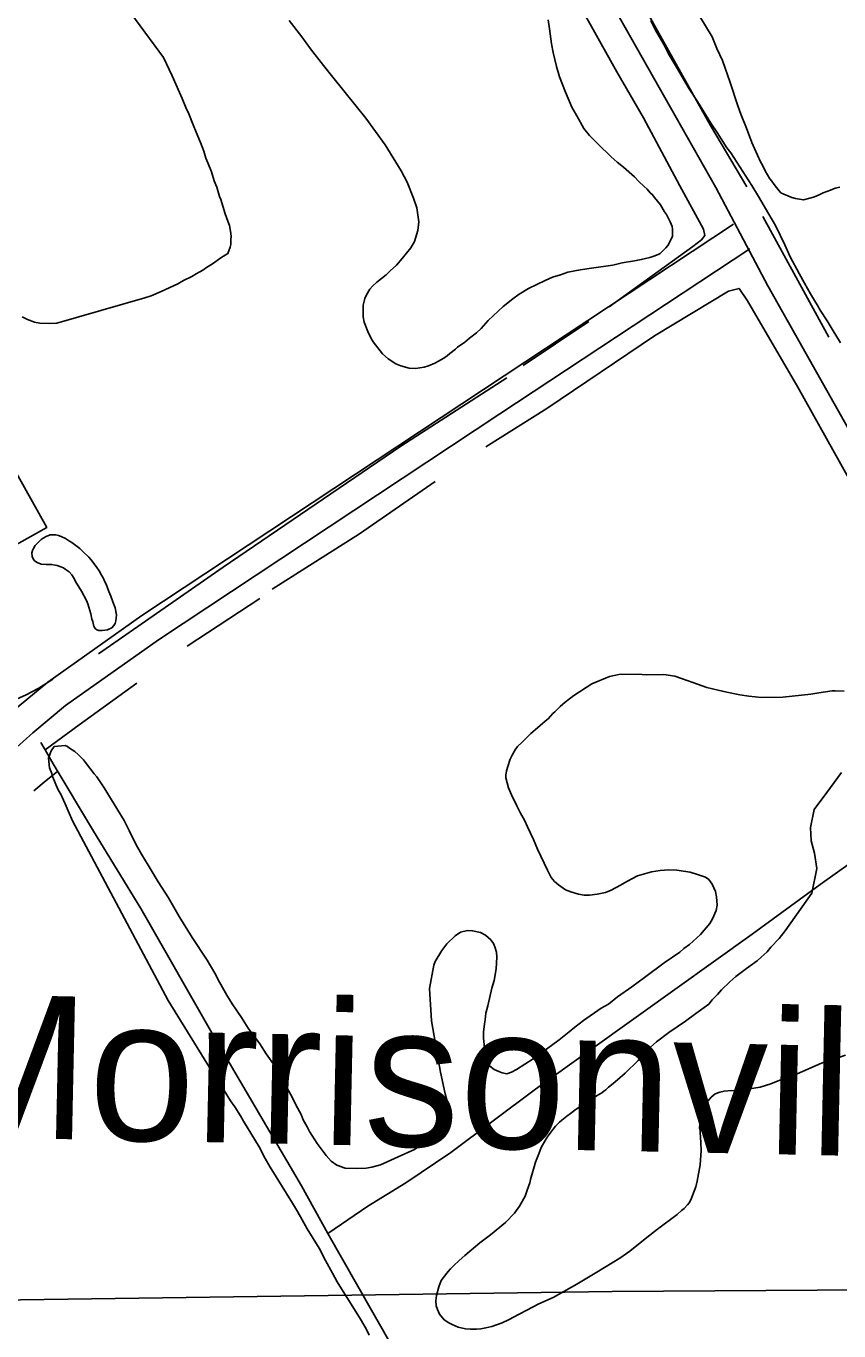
# Model space of a CAD drawing. Extents: x 3297753 to 3335611, y 652252 to 677623.
# Drawn here: x 3313502 to 3314328, y 663031 to 664357 of the extents above; entities that cross this region are included whole.
import ezdxf

# ---------------------------------------------------------------- set-up
doc = ezdxf.new("R2010")
doc.units = 0
for name, color, linetype in [('V-BLDG-OTLN', 7, 'Continuous'), ('V-ROAD-CNTR', 7, 'Continuous'), ('V-SITE-VEGE', 7, 'Continuous'), ('V-TOPO-BNDY', 7, 'Continuous'), ('V-TOPO-GNAM-IDEN', 7, 'Continuous'), ('V-TOPO-SHOR', 7, 'Continuous')]:
    doc.layers.add(name, color=color, linetype=linetype)

msp = doc.modelspace()

# ---------------------------------------------------------------- linework, layer by layer
at = {"layer": 'V-BLDG-OTLN'}
msp.add_lwpolyline([(3313395.1, 663848.6), (3313491.7, 663902.6), (3313522.5, 663847.5), (3313425.9, 663793.5)], close=True, dxfattribs=at)
at = {"layer": 'V-ROAD-CNTR'}
for points in [[(3314432.2, 663779.6), (3314255.2, 664092.9), (3314202.5, 664193), (3314012.5, 664528.4), (3313919.6, 664691.3), (3313715.2, 665048.7), (3313698.4, 665091.8), (3313690.3, 665129.9), (3313682.2, 665159.4), (3313672.6, 665200.2), (3313675.3, 665237.2), (3313683.8, 665278.3), (3313738.4, 665589.6), (3313791.1, 665857.8), (3313857.1, 666190.1)], [(3313290.1, 663438.9), (3313296.2, 663444.9), (3313399.7, 663576.6), (3313433.4, 663606.2), (3313446.7, 663624), (3313488.8, 663661.7), (3313523.5, 663690.4), (3313619.3, 663758), (3313966.4, 663987.8), (3314220.5, 664155.7)], [(3312849.8, 663077.7), (3312881.6, 663115.5), (3312910.4, 663143.2), (3312945.8, 663170.2), (3312984.4, 663195.2), (3313020, 663214.5), (3313054.3, 663233.4), (3313089.7, 663252.4), (3313143.1, 663280.5), (3313168.2, 663293.7), (3313210.3, 663315.8), (3313245.7, 663337.6), (3313274.6, 663375.1), (3313278.6, 663385.7), (3313318.5, 663424.8), (3313421.6, 663555.9), (3313455.5, 663585.8), (3313468.9, 663603.6), (3313508.3, 663639), (3313541.7, 663666.6), (3313636.2, 663733.3), (3313982.9, 663962.8), (3314237, 664130.7)]]:
    msp.add_lwpolyline(points, dxfattribs=at)
at = {"layer": 'V-SITE-VEGE'}
for points in [[(3314167.8, 664396.9), (3314198.7, 664345.8), (3314203.4, 664334), (3314209.3, 664321.8), (3314217.1, 664299.5), (3314224.9, 664275.9), (3314228, 664267.3), (3314233.5, 664253.1), (3314239, 664238.6), (3314241.7, 664232.3), (3314248, 664218.9), (3314249.9, 664215.4), (3314252.7, 664209.9), (3314257.4, 664201.6), (3314259.3, 664199.3), (3314261.7, 664195.8), (3314264, 664193), (3314266.8, 664189.5), (3314268.7, 664187.5), (3314271.5, 664185.9), (3314279.7, 664182.8), (3314283.6, 664181.6), (3314291.5, 664180.4), (3314299.3, 664182.3), (3314302.9, 664183.5), (3314307.6, 664185.5), (3314311.5, 664187.4), (3314319, 664190.2), (3314323.7, 664192.1), (3314328.4, 664193.3)], [(3313598.4, 664382.7), (3313641, 664324.8), (3313650, 664306.3), (3313657.4, 664289.4), (3313660.3, 664283.2), (3313664, 664274.1), (3313666.8, 664267.5), (3313671.3, 664256.5), (3313674.2, 664249), (3313678.7, 664238.4), (3313682, 664229.8), (3313684.1, 664222.7), (3313686.2, 664218), (3313689.9, 664208.6)], [(3314143.9, 664124.7), (3314139.6, 664123), (3314135.3, 664121.8), (3314126.6, 664119.7), (3314119.9, 664118.4), (3314107.3, 664116.2), (3314097.8, 664114.1), (3314076.2, 664111), (3314064.7, 664109.2), (3314052.1, 664106.7), (3314044.7, 664104.2), (3314036.4, 664101.7), (3314029, 664098.4), (3314012.1, 664090.2), (3314002.7, 664084.6), (3313996.1, 664079.7), (3313986.3, 664072.1), (3313971.1, 664057.6), (3313964.1, 664049.6), (3313959.1, 664045.2), (3313952, 664039.9), (3313947.3, 664035.9), (3313939.9, 664030.7), (3313938, 664028.7), (3313932.1, 664024.2), (3313929.4, 664021.8), (3313925.9, 664019.4), (3313920.8, 664016.5), (3313916.9, 664014.5), (3313910.6, 664011.6), (3313905.9, 664010.4), (3313897.2, 664009.1), (3313890.9, 664009.4), (3313882.5, 664011.6), (3313877.4, 664013.9), (3313869.4, 664018.9), (3313863.8, 664024), (3313854.1, 664036.1), (3313852.1, 664039.6), (3313848.8, 664046.6), (3313845.1, 664056.1), (3313844.2, 664061.6), (3313844, 664073.4), (3313845.9, 664080.2), (3313847.4, 664083.8), (3313850.9, 664089.7), (3313853.6, 664092.6), (3313857.9, 664096.6), (3313867.3, 664104.2), (3313871.6, 664108.2), (3313877.8, 664113.9), (3313883.6, 664120.7), (3313892.5, 664131.5), (3313896.4, 664137.9), (3313899.8, 664149), (3313900.8, 664158.1), (3313898.6, 664172.3), (3313895.3, 664182.1), (3313888.7, 664198.2), (3313882.6, 664209.9), (3313866.4, 664236.2), (3313846.7, 664263.1), (3313837, 664275.6), (3313813.2, 664304.9), (3313803.9, 664316.6), (3313790.6, 664333.8), (3313781.8, 664345.9), (3313768.9, 664362.3)], [(3314032, 664363.2), (3314033.3, 664354.1), (3314034.2, 664349), (3314035.5, 664338.7), (3314037.2, 664330.1), (3314040.6, 664315.9), (3314043.5, 664305.3), (3314049.7, 664289.6), (3314056.3, 664274.6), (3314061.1, 664265.6), (3314068.5, 664252.7), (3314074.1, 664245.7), (3314082.5, 664237.1), (3314096.2, 664223.9), (3314102.2, 664218.5), (3314108.6, 664213.4), (3314119.8, 664203.7), (3314124.2, 664199), (3314129.8, 664194), (3314132.6, 664191.3), (3314135.8, 664187.4), (3314137.8, 664185.8), (3314140.3, 664182.7), (3314146.3, 664175.3), (3314150.4, 664168.2), (3314152.4, 664165.5), (3314154.4, 664161.2), (3314156, 664158), (3314158.1, 664153.3), (3314158.5, 664150.6), (3314158.6, 664143.1), (3314153.6, 664133.9), (3314151.7, 664131.5), (3314149.4, 664129.1), (3314145.9, 664125.9), (3314143.9, 664124.7)], [(3314329.3, 664035.1), (3314320.7, 664048.8), (3314315.6, 664057.5), (3314308.6, 664068.1), (3314305.4, 664073.6), (3314302.7, 664077.9), (3314298.8, 664085), (3314292.5, 664095.6), (3314287, 664105.4), (3314278, 664122.3), (3314272.6, 664134.5), (3314263.2, 664154.1), (3314256.5, 664165.9), (3314245.9, 664183.6), (3314238.9, 664195), (3314217.8, 664228), (3314213.8, 664233.1), (3314203.7, 664248.8), (3314197.4, 664258.3), (3314183.7, 664280.3), (3314175.5, 664292.9), (3314162.5, 664314.9), (3314154.3, 664328.6), (3314149.6, 664338), (3314141, 664352.6), (3314136.3, 664362.4)], [(3313689.9, 664208.6), (3313692.8, 664199.5), (3313695.2, 664193.2), (3313698.1, 664183.8), (3313699.4, 664180.6), (3313703.9, 664166.1), (3313706.4, 664158.6), (3313708.1, 664154.3), (3313709.3, 664148.4), (3313709.8, 664143.3), (3313709.5, 664139.7), (3313709.6, 664135), (3313708.8, 664132.2), (3313706.5, 664125.8), (3313699.5, 664121.4), (3313690.9, 664115.3), (3313685, 664111.7), (3313681.1, 664108.9), (3313674.5, 664105.2), (3313669.8, 664102.4), (3313661.5, 664098.3), (3313655.6, 664095), (3313638.8, 664087.3), (3313628.6, 664082.8), (3313622.3, 664080.7), (3313532.6, 664055.2), (3313525.1, 664054.7), (3313515.6, 664055), (3313510.1, 664056.1), (3313502.9, 664058.7), (3313497.7, 664061.4)], [(3314123, 663493.7), (3314112, 663487.9), (3314105.7, 663484.3), (3314096.2, 663479), (3314090.3, 663476.9), (3314082, 663475.2), (3314074.1, 663473.9), (3314068.6, 663474.2), (3314063, 663474.9), (3314055, 663477.5), (3314049.8, 663479.4), (3314042.6, 663484.5), (3314038.6, 663488), (3314035, 663491.9), (3314031.3, 663499.4), (3314028, 663506.5), (3314021.1, 663520.6), (3314017.3, 663530.5), (3314011.2, 663543.5), (3314007.9, 663550.2), (3314003.8, 663557.2), (3314000.2, 663564.7), (3313994.8, 663576.1), (3313991.9, 663583.2), (3313989, 663593.1), (3313989, 663595.9), (3313989.7, 663600.2), (3313991.2, 663604.6), (3313993.5, 663612.2), (3313995.4, 663616.2), (3313998.5, 663621.8), (3314000.8, 663625), (3314005.5, 663629.4), (3314009, 663633), (3314014.5, 663638.3), (3314018.8, 663641.9), (3314029, 663650.8), (3314032.1, 663653.2), (3314036.8, 663658.5), (3314038.7, 663660.1), (3314044.2, 663665.7), (3314049.3, 663670.1), (3314058.3, 663677), (3314076.4, 663688.8), (3314094.5, 663696.2), (3314104, 663698.3), (3314123.4, 663698.6), (3314131.7, 663698), (3314149.6, 663698.3), (3314160.7, 663696.4), (3314167.5, 663694.2), (3314179, 663690), (3314193.4, 663685), (3314204.9, 663682.1)], [(3314204.9, 663682.1), (3314213.7, 663680.2), (3314226.8, 663677.6), (3314235.9, 663676.2), (3314249, 663674.8), (3314270.4, 663675.1), (3314298.9, 663678.3), (3314307.2, 663679.7), (3314320.7, 663681.5), (3314323.9, 663681.5), (3314333, 663681.3)], [(3313850.2, 663027.2), (3313847, 663033.5), (3313841.3, 663043.3), (3313830.3, 663061.3), (3313825.4, 663068.8), (3313817.7, 663081.4), (3313812.8, 663090), (3313805.9, 663103), (3313799.3, 663115.6), (3313787.1, 663135.2), (3313782.2, 663144.3), (3313777.3, 663152.9), (3313772.1, 663161.2), (3313749.7, 663197.7), (3313744.4, 663206.7), (3313738.3, 663218.5), (3313722.4, 663244.4), (3313719.5, 663250), (3313713.8, 663259), (3313709.4, 663265.3), (3313696.4, 663286.1), (3313692.3, 663292), (3313646, 663367), (3313548.8, 663549.4), (3313544.3, 663559.7), (3313541.4, 663566.8), (3313539.4, 663570.7), (3313536.9, 663576.6), (3313534.4, 663580.5), (3313531.6, 663586.4), (3313530.3, 663590), (3313528.3, 663594.7), (3313527.8, 663597.5), (3313525.4, 663603.4), (3313524.5, 663609.7), (3313524.4, 663613.3), (3313525.9, 663618.1), (3313527.1, 663620.5), (3313530.2, 663624.9), (3313541.3, 663626.2), (3313543.7, 663625.1), (3313545.7, 663623.5), (3313550.9, 663620.1), (3313554.5, 663616.9), (3313559.7, 663611.5), (3313561.8, 663608.7), (3313570.7, 663597.4), (3313573.5, 663594.2), (3313580.8, 663583.2), (3313601.1, 663549.9), (3313606.4, 663539.6), (3313613.4, 663525.1), (3313618.7, 663515.6), (3313628.5, 663499.5), (3313635.8, 663487.7), (3313646.4, 663471.3), (3313657, 663452.4), (3313670.4, 663431.2), (3313685.4, 663408), (3313693.5, 663394.7), (3313698, 663385.6), (3313705.4, 663372.6), (3313711.1, 663363.6), (3313720.4, 663349.9), (3313727.3, 663338.9)], [(3314330.1, 663598.6), (3314315.4, 663578.3), (3314302.5, 663561), (3314298.6, 663542.8), (3314299.3, 663529.1), (3314302.9, 663516.8), (3314305.2, 663501), (3314300.1, 663476.2), (3314272.9, 663437.7), (3314266.7, 663430.1), (3314258.5, 663421.2), (3314254.6, 663416.4), (3314248.7, 663411.1), (3314244.4, 663407.5), (3314237.4, 663402.2), (3314232.3, 663398.6), (3314222.9, 663391.3), (3314216.6, 663386.1), (3314208.4, 663378), (3314204.1, 663373.2), (3314198.7, 663367.6), (3314195.2, 663363.5), (3314182.2, 663353.8), (3314171.6, 663346.1), (3314154.8, 663334.4), (3314142.2, 663325.1), (3314136, 663319.8), (3314128.2, 663311.4), (3314123.5, 663306.1), (3314110.2, 663293.2), (3314102.4, 663286.4), (3314098.1, 663282.7), (3314093.4, 663279.1), (3314090.6, 663276.3), (3314088.7, 663275.1), (3314086.7, 663273.4), (3314084.4, 663271.8), (3314081.2, 663270.2), (3314077.3, 663267), (3314070.6, 663263.3), (3314066.3, 663260.4), (3314060.4, 663256.8), (3314054.9, 663252.3), (3314051, 663249.5), (3314045.9, 663245.5), (3314043.6, 663243.4), (3314039.7, 663239.4), (3314037.3, 663236.2), (3314031.9, 663229.4), (3314029.9, 663226.6), (3314024.9, 663217.8), (3314022.6, 663211.4), (3314019.2, 663203), (3314014.3, 663185.1), (3314013.6, 663181.9), (3314010.9, 663174.3), (3314008.6, 663168.4), (3314002.9, 663158), (3313997.8, 663151.2), (3313988.8, 663141.5), (3313973.6, 663129), (3313962.6, 663120.9), (3313947.3, 663108), (3313941.8, 663103.1), (3313936, 663097.5), (3313932.9, 663094.6), (3313930.5, 663091.8), (3313929, 663090.2), (3313923.5, 663082.6), (3313920.9, 663076.2), (3313918.6, 663067.5), (3313917.9, 663061.9), (3313918.4, 663056.8), (3313919.6, 663053.2), (3313921.7, 663048.5), (3313926.5, 663042.6), (3313931.3, 663039.5), (3313934.5, 663038), (3313940.5, 663035.3)], [(3313727.3, 663338.9), (3313739, 663323.2), (3313745.5, 663313), (3313754.5, 663300.1), (3313759.7, 663291.4), (3313764.2, 663282.8), (3313771.6, 663269.4), (3313775.7, 663261.1), (3313781, 663251.3), (3313783, 663245.8), (3313787.1, 663238.7), (3313789.6, 663234), (3313797.3, 663221.8), (3313806.6, 663209.7), (3313811.4, 663203.8), (3313817.4, 663199.9), (3313825.8, 663196.9), (3313837.3, 663196.3), (3313847.2, 663196.8), (3313852.8, 663197.7), (3313861.8, 663200.2), (3313868.5, 663203.1), (3313879.6, 663208.4), (3313896.1, 663215.8), (3313918.1, 663231.6), (3313928.2, 663244.8), (3313931.2, 663256.8), (3313929, 663266.3), (3313927.3, 663272.2), (3313922.5, 663294.2), (3313919.1, 663315.1), (3313913.6, 663346.5), (3313911.6, 663379.3), (3313915.8, 663402.8), (3313917.3, 663406.8), (3313923.9, 663418), (3313929, 663424.5), (3313937.6, 663432.9), (3313943.1, 663436.6), (3313950.2, 663438.3), (3313955.3, 663437.9), (3313963.3, 663436.1), (3313968.5, 663433.4), (3313973.7, 663428.7), (3313976.5, 663424.8), (3313977.8, 663421.6), (3313979.5, 663416.1), (3313979.9, 663411), (3313979.3, 663399.1), (3313977.1, 663387.5), (3313974.9, 663379.6), (3313970.8, 663361.7), (3313968.9, 663354.1), (3313968.2, 663347.4), (3313967.5, 663343.4), (3313966.4, 663335), (3313966.5, 663329.1), (3313967.5, 663318.8), (3313968.7, 663313.3), (3313970, 663306.1), (3313971.3, 663303), (3313972.9, 663300.2), (3313977.3, 663297.1), (3313982.1, 663294.8), (3313985.3, 663293.7), (3313990.1, 663292.6), (3313994.8, 663294.2), (3313999.9, 663297.1), (3314016.8, 663307.7), (3314024.2, 663313.3), (3314035.6, 663321.4), (3314043.1, 663327.1), (3314053.3, 663335.2), (3314059.1, 663340), (3314068.1, 663346.9), (3314085.8, 663359.1), (3314093.3, 663363.5), (3314102.7, 663370.8), (3314117.2, 663381), (3314130.1, 663390.3), (3314150.1, 663405.3), (3314165.8, 663416.2), (3314170.1, 663419.8), (3314175.6, 663423.9), (3314186.9, 663434), (3314196.3, 663445.2), (3314199, 663450), (3314202.8, 663458.4), (3314203.9, 663464), (3314203, 663472.3), (3314202.1, 663477.8), (3314198.8, 663485.3), (3314195.2, 663490), (3314192, 663492.3), (3314184, 663495), (3314176.4, 663497.3), (3314162.9, 663499.4), (3314154.6, 663499.7), (3314145.9, 663499.2), (3314137.2, 663497.8), (3314123, 663493.7)], [(3313940.5, 663035.3), (3313948.1, 663033.4), (3313952.8, 663033.1), (3313959.2, 663033.2), (3313963.5, 663033.7), (3313968.7, 663034.5), (3313975, 663035.8), (3313985.2, 663039.5), (3313991.9, 663042.8), (3314002.6, 663048.5), (3314010.4, 663052.6), (3314022.6, 663058.8), (3314037.2, 663065.3), (3314061.2, 663078.8), (3314069.8, 663084.1), (3314081.6, 663091), (3314104.8, 663105.2), (3314115, 663112.5), (3314132.2, 663126.3), (3314143.2, 663134.8), (3314163.2, 663149.7), (3314167.5, 663153.8), (3314170.2, 663155.8), (3314173.7, 663159.4), (3314175.3, 663161.4), (3314177.2, 663164.6), (3314182.2, 663177.8), (3314183.6, 663183.7), (3314186.6, 663200.1), (3314187.5, 663214.7), (3314187.4, 663222.7), (3314186.5, 663233), (3314186.4, 663235.7), (3314186, 663237.7), (3314186.3, 663240.9), (3314186.3, 663246.4), (3314188.5, 663254.8), (3314191.2, 663261.6), (3314194.7, 663265.2), (3314197.8, 663268.8), (3314199.8, 663270.4), (3314201.7, 663272.4), (3314206.4, 663274.1), (3314210.8, 663275), (3314218.7, 663275.5), (3314223.5, 663275.2), (3314247.6, 663279.1), (3314258.3, 663282.4), (3314265.7, 663285.3), (3314285.1, 663292.4), (3314309.9, 663303.4), (3314315.4, 663305.5), (3314326.4, 663308.9), (3314334.3, 663311.4)]]:
    msp.add_lwpolyline(points, dxfattribs=at)
msp.add_lwpolyline([(3313569.2, 663751.9), (3313568.5, 663754.3), (3313567.4, 663759.7), (3313564.1, 663770), (3313562.8, 663773.3), (3313557.7, 663782.8), (3313551.7, 663792.7), (3313550.3, 663795.6), (3313548.1, 663799.3), (3313545.4, 663802.6), (3313541.4, 663805.2), (3313539.5, 663806.6), (3313535.7, 663808), (3313533.2, 663808.8), (3313530.9, 663809.4), (3313527.4, 663810), (3313521.8, 663809.9), (3313516.8, 663810.4), (3313512.8, 663812), (3313510.1, 663813.8), (3313508.8, 663815.5), (3313507.8, 663818.2), (3313507.5, 663821.7), (3313508.1, 663824.2), (3313508.9, 663826.3), (3313510.9, 663829.2), (3313514.4, 663832.8), (3313517, 663835.3), (3313518.9, 663836.6), (3313522, 663838.5), (3313525.9, 663840), (3313528.6, 663840.1), (3313531.9, 663839.9), (3313534.4, 663839.5), (3313537.3, 663838.3), (3313541.5, 663836.3), (3313545.5, 663833.7), (3313548, 663832.3), (3313556.2, 663826.2), (3313559.4, 663822.9), (3313565.3, 663817.2), (3313567.6, 663814.5), (3313573.3, 663806.9), (3313575.7, 663803.6), (3313578.2, 663799.1), (3313579.7, 663796.2), (3313581.4, 663792.3), (3313582.9, 663789.8), (3313585.5, 663782.6), (3313587.5, 663777.9), (3313589.6, 663771.9), (3313592, 663765.9), (3313593.4, 663758.9), (3313593.2, 663755.5), (3313592.6, 663752.6), (3313591.9, 663749.9), (3313590.8, 663748), (3313588.6, 663745.7), (3313584.3, 663743.6), (3313578.9, 663742.9), (3313575.6, 663743), (3313573.5, 663743.6), (3313571.6, 663744.8), (3313570.7, 663746.7), (3313570.5, 663746.9)], close=True, dxfattribs=at)
at = {"layer": 'V-TOPO-BNDY'}
for p, q in [((3314097, 663071.5), (3316371.3, 663085)), ((3307073.4, 662973.9), (3314097, 663071.5))]:
    msp.add_line(p, q, dxfattribs=at)
at = {"layer": 'V-TOPO-SHOR'}
for p, q in [((3314317.4, 664040.8), (3314250.3, 664163.4)), ((3314006.8, 664011.9), (3314073.5, 664056.6)), ((3313738.9, 663775.4), (3313665.2, 663727.1))]:
    msp.add_line(p, q, dxfattribs=at)
for points in [[(3314233.9, 664193.5), (3314197.1, 664255.8), (3314143.1, 664352.1), (3314086.5, 664454.6), (3313981.6, 664632.1)], [(3314094, 664071.5), (3314179.2, 664132.8), (3314187.9, 664139.7), (3314191.4, 664144), (3314189.9, 664150.6), (3314165.9, 664194.7), (3314129, 664263.5), (3314101.9, 664310.2), (3313986.9, 664515.8)], [(3314358.6, 663859.7), (3314285.7, 663990.1), (3314234.5, 664077.7), (3314226.1, 664090.4), (3314215.3, 664087.6), (3314140, 664042.3), (3314030.7, 663968.2), (3313968.7, 663929.5)], [(3313575.2, 663719.2), (3313701.8, 663807.3), (3313882.2, 663930), (3313990, 663999.5)], [(3313917.4, 663894.3), (3313840.5, 663841), (3313751.6, 663784.9)], [(3313528.8, 663693.4), (3313514.5, 663684.2), (3313500.8, 663677.1), (3313492.6, 663673.3)], [(3313613.9, 663689.3), (3313555.3, 663647), (3313520.9, 663621.6)], [(3313957.7, 662865), (3313928.9, 662919.1), (3313900.7, 662968.1), (3313853.9, 663050.1), (3313808.1, 663130.4), (3313781.4, 663178.9), (3313693, 663329.5), (3313618, 663460.4), (3313569.9, 663539), (3313529.2, 663607.6), (3313520.9, 663621.6), (3313516.4, 663629.2)], [(3314499.1, 663609.2), (3314430.5, 663566.8), (3314354.3, 663517.4), (3314308.5, 663485), (3314239.3, 663434.4), (3314123.8, 663351.9), (3314019.3, 663276.9), (3313933.1, 663212.5), (3313887.5, 663181.7), (3313848.8, 663158), (3313808.1, 663130.4)], [(3313533.4, 663599.5), (3313521.8, 663590.6), (3313509.5, 663580.1)]]:
    msp.add_lwpolyline(points, dxfattribs=at)

# ---------------------------------------------------------------- texts
at = {"layer": 'V-TOPO-GNAM-IDEN'}
msp.add_text('Morrisonville', height=145, rotation=358.7818, dxfattribs=at).set_placement((3313402.6, 663229.2))

doc.saveas('drawing.dxf')
